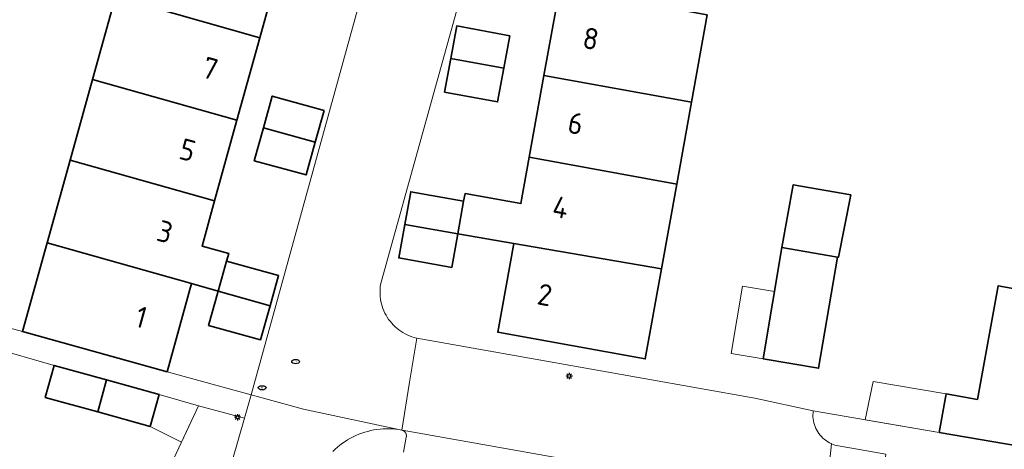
# Model space of a CAD drawing. Header units: metres. Extents: x 152610 to 160096, y 456114 to 462495.
# Tile 558 of 938: x 158815 to 158877, y 459904 to 459931. Entities that reach past the tile are written whole.
import ezdxf
from ezdxf.enums import TextEntityAlignment as Align

# ---------------------------------------------------------------- set-up
doc = ezdxf.new("R2010")
doc.units = ezdxf.units.M
doc.header["$LTSCALE"] = 0.5
doc.layers.get('0').update_dxf_attribs({"linetype": 'CONTINUOUS'})
for name, color, linetype, lineweight in [('B-PV-GR-BEPLANTING_CULTUUR_HEESTERS-GV', 251, 'CONTINUOUS', 18), ('B-PV-IE-MEUBILAIR-S', 251, 'CONTINUOUS', 25), ('B-PV-OG-BEBOUWING-GV', 6, 'CONTINUOUS', 35), ('B-PV-OG-BEBOUWING-T18', 1, 'CONTINUOUS', 18), ('B-PV-OG-BEBOUWING_OVERBOUWING-GV', 251, 'CONTINUOUS', 18), ('B-PV-OG-BEBOUWING_SCHUUR-GV', 251, 'CONTINUOUS', 18), ('B-PV-VH-OPENVERHARDING_BETONSTRAATSTEEN-GV', 251, 'CONTINUOUS', 18)]:
    doc.layers.add(name, color=color, linetype=linetype, lineweight=lineweight)
doc.styles.add('NLCS-ISO', font='NLCS-ISO.ttf')
doc.styles.add('NLCS-ISO-M750-T18', font='NLCS-ISO.ttf', dxfattribs={"height": 1.35})

# ---------------------------------------------------------------- blocks, each defined once
blk = doc.blocks.new('SIE-MEUBILAIR_PAAL_LICHTMAST-SO')
for points in [[(-0.62, 0), (-1, 0)], [(-0.71, 0.71), (-0.44, 0.44)], [(0, 1), (0, 0.62)], [(0.44, 0.44), (0.71, 0.71)], [(1, 0), (0.62, 0)], [(-0.71, -0.71), (-0.44, -0.44)], [(0, -0.62), (0, -1)], [(0.44, -0.44), (0.71, -0.71)]]:
    blk.add_lwpolyline(points)
blk.add_circle((0, 0), 0.5)
blk = doc.blocks.new('SIE-MEUBILAIR_PUT_RIOOLPUT-SO')
blk.add_ellipse((0, 0), major_axis=(1.25, 0), ratio=0.54)
at = {"style": 'NLCS-ISO'}
blk.add_text('ri', height=0.75, dxfattribs=at).set_placement((-0.04, 0.07), align=Align.MIDDLE_CENTER)

msp = doc.modelspace()

# ---------------------------------------------------------------- linework, layer by layer
at = {"layer": 'B-PV-GR-BEPLANTING_CULTUUR_HEESTERS-GV', "flags": 128}
msp.add_lwpolyline([(158829.161, 459906.32), (158826.26, 459907.1), (158821.56, 459897.08), (158819.448, 459892.589), (158822.435, 459891.025), (158824.107, 459894.566), (158822.502, 459895.441), (158823.082, 459896.474), (158824.738, 459895.903), (158828.41, 459903.68)], close=True, dxfattribs=at)
for points in [[(158878.932, 459904.407), (158873.017, 459905.417), (158865.059, 459906.775), (158865.047, 459906.65), (158865.042, 459906.523), (158865.046, 459906.397), (158865.057, 459906.272), (158865.077, 459906.147), (158865.104, 459906.024), (158865.139, 459905.903), (158865.182, 459905.784), (158865.232, 459905.669), (158865.29, 459905.556), (158865.354, 459905.448), (158865.425, 459905.344), (158865.503, 459905.244), (158865.587, 459905.15), (158865.676, 459905.061), (158865.771, 459904.978), (158865.871, 459904.902), (158865.976, 459904.831), (158866.085, 459904.768), (158866.198, 459904.711), (158866.211, 459904.705), (158866.314, 459904.662), (158866.433, 459904.62), (158866.54, 459904.59), (158869.649, 459904.051)], [(158839.196, 459904.162), (158839.37, 459905.12), (158839.371, 459905.126), (158839.373, 459905.133), (158839.374, 459905.139), (158839.375, 459905.145), (158839.376, 459905.151), (158839.377, 459905.158), (158839.377, 459905.164), (158839.378, 459905.17), (158839.378, 459905.177), (158839.379, 459905.183), (158839.379, 459905.19), (158839.379, 459905.196), (158839.379, 459905.202), (158839.379, 459905.209), (158839.379, 459905.215), (158839.379, 459905.221), (158839.378, 459905.228), (158839.378, 459905.234), (158839.377, 459905.24), (158839.377, 459905.247), (158839.376, 459905.253), (158839.375, 459905.26), (158839.374, 459905.266), (158839.373, 459905.272), (158839.372, 459905.278), (158839.37, 459905.284), (158839.369, 459905.291), (158839.367, 459905.297), (158839.365, 459905.303), (158839.363, 459905.309), (158839.362, 459905.315), (158839.359, 459905.321), (158839.357, 459905.327), (158839.355, 459905.333), (158839.353, 459905.339), (158839.35, 459905.345), (158839.348, 459905.351), (158839.345, 459905.357), (158839.343, 459905.363), (158839.34, 459905.368), (158839.337, 459905.374), (158839.334, 459905.38), (158839.33, 459905.385), (158839.327, 459905.391), (158839.324, 459905.396), (158839.317, 459905.407), (158839.313, 459905.412), (158839.31, 459905.417), (158839.306, 459905.422), (158839.302, 459905.427), (158839.298, 459905.432), (158839.294, 459905.437), (158839.29, 459905.442), (158839.286, 459905.447), (158839.281, 459905.452), (158839.277, 459905.456), (158839.273, 459905.461), (158839.268, 459905.465), (158839.263, 459905.47), (158839.259, 459905.474), (158839.254, 459905.478), (158839.249, 459905.482), (158839.244, 459905.486), (158839.239, 459905.49), (158839.234, 459905.494), (158839.229, 459905.498), (158839.224, 459905.502), (158839.218, 459905.505), (158839.213, 459905.509), (158839.208, 459905.512), (158839.202, 459905.516), (158839.197, 459905.519), (158839.191, 459905.522), (158839.186, 459905.525), (158839.18, 459905.528), (158839.174, 459905.531), (158839.168, 459905.534), (158839.163, 459905.536), (158839.157, 459905.539), (158839.151, 459905.541), (158839.145, 459905.544), (158839.139, 459905.546), (158839.133, 459905.548), (158839.127, 459905.55), (158839.121, 459905.552), (158839.115, 459905.554), (158839.108, 459905.557), (158839.09, 459905.56), (158838.895, 459905.593), (158838.7, 459905.618), (158838.503, 459905.635), (158838.306, 459905.644), (158838.109, 459905.645), (158837.911, 459905.639), (158837.715, 459905.624), (158837.519, 459905.601), (158837.324, 459905.57), (158837.13, 459905.531), (158836.938, 459905.485), (158836.749, 459905.431), (158836.561, 459905.369), (158836.377, 459905.3), (158836.195, 459905.223), (158836.016, 459905.139), (158835.841, 459905.047), (158835.67, 459904.949), (158835.503, 459904.844), (158835.341, 459904.732), (158835.183, 459904.614), (158835.03, 459904.489), (158834.882, 459904.359), (158834.74, 459904.222)]]:
    msp.add_lwpolyline(points, dxfattribs=at)
at = {"layer": 'B-PV-OG-BEBOUWING-GV', "flags": 128}
for points in [[(158831.541, 459935.453), (158822.41, 459938.002), (158821.005, 459932.934), (158830.121, 459930.33)], [(158858.376, 459931.781), (158849.059, 459933.493), (158848.064, 459927.952), (158857.381, 459926.259)], [(158830.121, 459930.33), (158821.005, 459932.934), (158819.553, 459927.698), (158828.679, 459925.127)], [(158845.9, 459930.46), (158842.56, 459931.08), (158842.18, 459929.021), (158845.522, 459928.414)], [(158845.522, 459928.414), (158842.18, 459929.021), (158841.79, 459926.91), (158845.13, 459926.29)], [(158828.679, 459925.127), (158819.553, 459927.698), (158818.141, 459922.606), (158827.267, 459920.031)], [(158857.381, 459926.259), (158848.064, 459927.952), (158847.136, 459922.792), (158856.449, 459921.092)], [(158834.18, 459925.74), (158830.91, 459926.65), (158830.353, 459924.655), (158833.622, 459923.734)], [(158833.622, 459923.734), (158830.353, 459924.655), (158829.77, 459922.57), (158833.05, 459921.68)], [(158816.692, 459917.378), (158825.821, 459914.811), (158827.498, 459914.34), (158828.03, 459916.24), (158828.16, 459916.704), (158826.476, 459917.176), (158827.267, 459920.031), (158818.141, 459922.606)], [(158856.449, 459921.092), (158847.136, 459922.792), (158846.61, 459919.866), (158843.079, 459920.502), (158842.99, 459920.01), (158842.622, 459917.966), (158846.159, 459917.354), (158855.484, 459915.741)], [(158867.432, 459920.428), (158863.805, 459921.059), (158863.089, 459917.087), (158866.595, 459916.49), (158866.652, 459916.48)], [(158842.99, 459920.01), (158839.65, 459920.61), (158839.278, 459918.544), (158842.622, 459917.966)], [(158842.622, 459917.966), (158839.278, 459918.544), (158838.9, 459916.44), (158842.24, 459915.84)], [(158825.821, 459914.811), (158816.692, 459917.378), (158815.14, 459911.78), (158824.28, 459909.25)], [(158855.484, 459915.741), (158846.159, 459917.354), (158845.15, 459911.74), (158854.46, 459910.06)], [(158866.595, 459916.49), (158863.089, 459917.087), (158861.894, 459910.067), (158865.4, 459909.47)], [(158827.498, 459914.34), (158830.773, 459913.419), (158831.31, 459915.33), (158828.03, 459916.24)], [(158878.61, 459914.34), (158876.74, 459914.68), (158875.43, 459907.5), (158873.461, 459907.85), (158873.017, 459905.417), (158878.932, 459904.407), (158879.368, 459906.799), (158887.23, 459905.4), (158888.53, 459912.58), (158888.04, 459912.66)], [(158830.773, 459913.419), (158827.498, 459914.34), (158826.89, 459912.17), (158830.17, 459911.27)], [(158820.449, 459908.735), (158817.14, 459909.65), (158816.58, 459907.63), (158819.889, 459906.715)], [(158823.76, 459907.82), (158820.449, 459908.735), (158819.889, 459906.715), (158823.2, 459905.8)]]:
    msp.add_lwpolyline(points, close=True, dxfattribs=at)
at = {"layer": 'B-PV-OG-BEBOUWING_OVERBOUWING-GV', "flags": 128}
for points in [[(158862.615, 459914.305), (158860.595, 459914.646), (158859.879, 459910.41), (158861.894, 459910.067)], [(158826.26, 459907.1), (158823.76, 459907.82), (158823.2, 459905.8), (158825.178, 459904.793)]]:
    msp.add_lwpolyline(points, close=True, dxfattribs=at)
at = {"layer": 'B-PV-OG-BEBOUWING_SCHUUR-GV', "flags": 128}
msp.add_lwpolyline([(158873.461, 459907.85), (158868.846, 459908.626), (158868.345, 459906.214), (158873.017, 459905.417)], close=True, dxfattribs=at)
at = {"layer": 'B-PV-VH-OPENVERHARDING_BETONSTRAATSTEEN-GV', "flags": 128}
for points in [[(158838.31, 459939.44), (158829.58, 459907.79), (158832.892, 459906.888), (158839.09, 459905.56), (158839.582, 459908.598), (158840.03, 459911.37), (158840.01, 459911.375), (158839.861, 459911.414), (158839.714, 459911.461), (158839.569, 459911.515), (158839.428, 459911.577), (158839.29, 459911.646), (158839.155, 459911.722), (158839.025, 459911.805), (158838.9, 459911.895), (158838.779, 459911.991), (158838.663, 459912.093), (158838.553, 459912.201), (158838.448, 459912.315), (158838.35, 459912.433), (158838.257, 459912.557), (158838.172, 459912.686), (158838.093, 459912.818), (158838.021, 459912.955), (158837.956, 459913.095), (158837.898, 459913.238), (158837.848, 459913.385), (158837.806, 459913.533), (158837.771, 459913.683), (158837.745, 459913.836), (158837.726, 459913.989), (158837.715, 459914.143), (158837.712, 459914.297), (158837.717, 459914.451), (158837.73, 459914.605), (158837.751, 459914.758), (158837.78, 459914.91), (158843.97, 459937.18)], [(158865.714, 459899.853), (158866.211, 459904.705), (158866.198, 459904.711), (158866.085, 459904.768), (158865.976, 459904.831), (158865.871, 459904.902), (158865.771, 459904.978), (158865.676, 459905.061), (158865.587, 459905.15), (158865.503, 459905.244), (158865.425, 459905.344), (158865.354, 459905.448), (158865.29, 459905.556), (158865.232, 459905.669), (158865.182, 459905.784), (158865.139, 459905.903), (158865.104, 459906.024), (158865.077, 459906.147), (158865.057, 459906.272), (158865.046, 459906.397), (158865.042, 459906.523), (158865.047, 459906.65), (158865.059, 459906.775), (158861.38, 459907.57), (158840.03, 459911.37), (158839.582, 459908.598), (158839.09, 459905.56), (158839.108, 459905.557), (158854.746, 459902.774)], [(158834.74, 459904.222), (158834.882, 459904.359), (158835.03, 459904.489), (158835.183, 459904.614), (158835.341, 459904.732), (158835.503, 459904.844), (158835.67, 459904.949), (158835.841, 459905.047), (158836.016, 459905.139), (158836.195, 459905.223), (158836.377, 459905.3), (158836.561, 459905.369), (158836.749, 459905.431), (158836.938, 459905.485), (158837.13, 459905.531), (158837.324, 459905.57), (158837.519, 459905.601), (158837.715, 459905.624), (158837.911, 459905.639), (158838.109, 459905.645), (158838.306, 459905.644), (158838.503, 459905.635), (158838.7, 459905.618), (158838.895, 459905.593), (158839.09, 459905.56), (158832.892, 459906.888), (158829.58, 459907.79), (158829.161, 459906.32), (158828.41, 459903.68)], [(158854.746, 459902.774), (158839.108, 459905.557), (158839.115, 459905.554), (158839.121, 459905.552), (158839.127, 459905.55), (158839.133, 459905.548), (158839.139, 459905.546), (158839.145, 459905.544), (158839.151, 459905.541), (158839.157, 459905.539), (158839.163, 459905.536), (158839.168, 459905.534), (158839.174, 459905.531), (158839.18, 459905.528), (158839.186, 459905.525), (158839.191, 459905.522), (158839.197, 459905.519), (158839.202, 459905.516), (158839.208, 459905.512), (158839.213, 459905.509), (158839.218, 459905.505), (158839.224, 459905.502), (158839.229, 459905.498), (158839.234, 459905.494), (158839.239, 459905.49), (158839.244, 459905.486), (158839.249, 459905.482), (158839.254, 459905.478), (158839.259, 459905.474), (158839.263, 459905.47), (158839.268, 459905.465), (158839.273, 459905.461), (158839.277, 459905.456), (158839.281, 459905.452), (158839.286, 459905.447), (158839.29, 459905.442), (158839.294, 459905.437), (158839.298, 459905.432), (158839.302, 459905.427), (158839.306, 459905.422), (158839.31, 459905.417), (158839.313, 459905.412), (158839.317, 459905.407), (158839.324, 459905.396), (158839.327, 459905.391), (158839.33, 459905.385), (158839.334, 459905.38), (158839.337, 459905.374), (158839.34, 459905.368), (158839.343, 459905.363), (158839.345, 459905.357), (158839.348, 459905.351), (158839.35, 459905.345), (158839.353, 459905.339), (158839.355, 459905.333), (158839.357, 459905.327), (158839.359, 459905.321), (158839.362, 459905.315), (158839.363, 459905.309), (158839.365, 459905.303), (158839.367, 459905.297), (158839.369, 459905.291), (158839.37, 459905.284), (158839.372, 459905.278), (158839.373, 459905.272), (158839.374, 459905.266), (158839.375, 459905.26), (158839.376, 459905.253), (158839.377, 459905.247), (158839.377, 459905.24), (158839.378, 459905.234), (158839.378, 459905.228), (158839.379, 459905.221), (158839.379, 459905.215), (158839.379, 459905.209), (158839.379, 459905.202), (158839.379, 459905.196), (158839.379, 459905.19), (158839.379, 459905.183), (158839.378, 459905.177), (158839.378, 459905.17), (158839.377, 459905.164), (158839.377, 459905.158), (158839.376, 459905.151), (158839.375, 459905.145), (158839.374, 459905.139), (158839.373, 459905.133), (158839.371, 459905.126), (158839.37, 459905.12), (158839.196, 459904.162)]]:
    msp.add_lwpolyline(points, dxfattribs=at)
for points in [[(158815.14, 459911.78), (158806.22, 459914.16), (158805.798, 459912.787), (158806.56, 459912.58), (158809.867, 459911.682), (158813.19, 459910.78), (158817.14, 459909.65), (158820.449, 459908.735), (158823.76, 459907.82), (158826.26, 459907.1), (158829.161, 459906.32), (158829.58, 459907.79), (158824.28, 459909.25)], [(158866.314, 459904.662), (158866.211, 459904.705), (158865.714, 459899.853), (158869.097, 459899.267), (158869.649, 459904.051), (158866.54, 459904.59), (158866.433, 459904.62)]]:
    msp.add_lwpolyline(points, close=True, dxfattribs=at)

# ---------------------------------------------------------------- block references
at = {"layer": 'B-PV-IE-MEUBILAIR-S', "xscale": 0.2, "yscale": 0.2, "zscale": 0.2}
for name, p in [('SIE-MEUBILAIR_PUT_RIOOLPUT-SO', (158832.386, 459909.887)), ('SIE-MEUBILAIR_PAAL_LICHTMAST-SO', (158849.656, 459908.978)), ('SIE-MEUBILAIR_PUT_RIOOLPUT-SO', (158830.271, 459908.233)), ('SIE-MEUBILAIR_PAAL_LICHTMAST-SO', (158828.72, 459906.377))]:
    msp.add_blockref(name, p, dxfattribs=at)

# ---------------------------------------------------------------- texts
at = {"layer": 'B-PV-OG-BEBOUWING-T18', "style": 'NLCS-ISO-M750-T18'}
for s, rotation, p in [('8', 349.8, (158851.022, 459930.281)), ('7', 344.5, (158826.991, 459928.396)), ('6', 349.8, (158850.061, 459924.929)), ('5', 344.5, (158825.564, 459923.247)), ('4', 349.8, (158849.108, 459919.631)), ('3', 344.5, (158824.135, 459918.088)), ('2', 349.8, (158848.115, 459914.105)), ('1', 344.5, (158822.641, 459912.698))]:
    msp.add_text(s, height=1.35, rotation=rotation, dxfattribs=at).set_placement(p, align=Align.MIDDLE)

doc.saveas('drawing.dxf')
